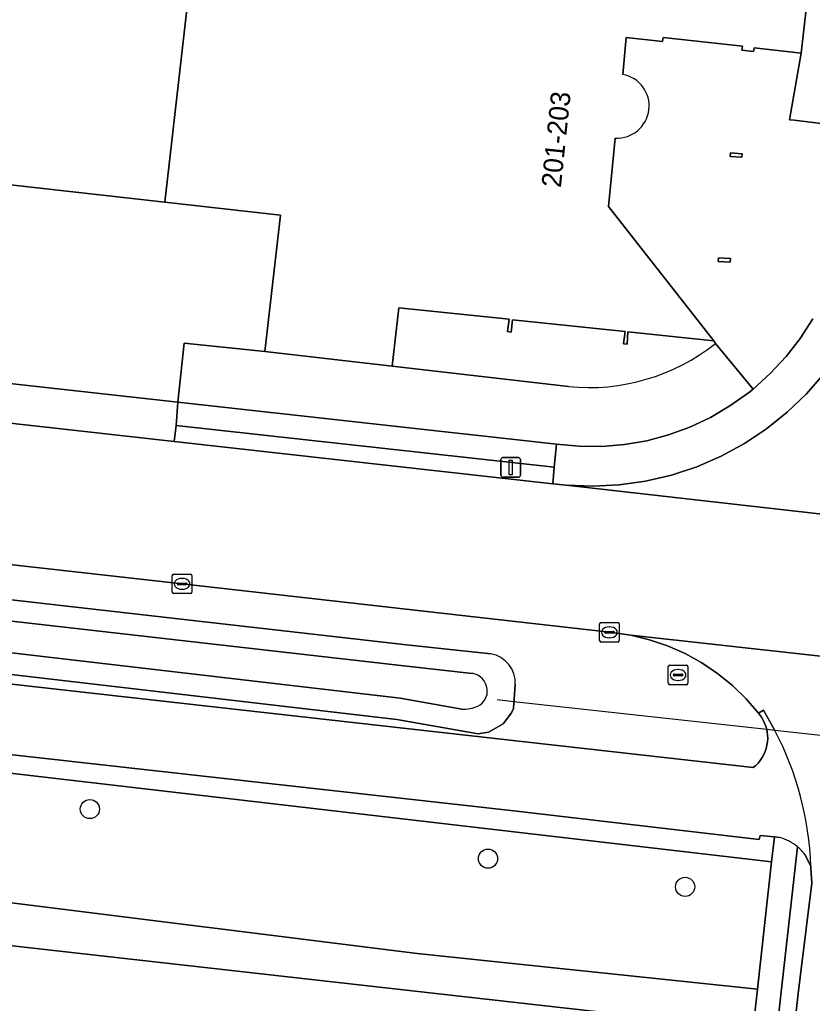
# Model space of a CAD drawing. Extents: x 161385 to 162589, y 388479 to 389756.
# Drawn here: x 162289.6 to 162330.1, y 388654.2 to 388704.4 of the extents above; entities that cross this region are included whole.
import ezdxf

# ---------------------------------------------------------------- set-up
doc = ezdxf.new("R2010")
doc.units = 0
for name, color, linetype in [('IMGEO_Berm_groen', 7, 'Continuous'), ('IMGEO_Boom', 7, 'Continuous'), ('IMGEO_Duiker', 7, 'Continuous'), ('IMGEO_Erf', 7, 'Continuous'), ('IMGEO_Fietspad_gesloten', 7, 'Continuous'), ('IMGEO_Groenvoorziening', 7, 'Continuous'), ('IMGEO_Hek', 7, 'Continuous'), ('IMGEO_Kolk', 7, 'Continuous'), ('IMGEO_Lichtmast', 7, 'Continuous'), ('IMGEO_Oever', 7, 'Continuous'), ('IMGEO_Pand', 7, 'Continuous'), ('IMGEO_Pand_nummerreeks', 7, 'Continuous'), ('IMGEO_Rijbaan_lokaal_gesloten', 7, 'Continuous'), ('IMGEO_Rijbaan_lokaal_open', 7, 'Continuous'), ('IMGEO_Rioolput', 7, 'Continuous'), ('IMGEO_Voetpad_open', 7, 'Continuous'), ('IMGEO_Waterloop', 7, 'Continuous')]:
    doc.layers.add(name, color=color, linetype=linetype)

msp = doc.modelspace()

# ---------------------------------------------------------------- linework, layer by layer
at = {"layer": 'IMGEO_Berm_groen'}
for points in [[(162195.511, 388685.399), (162199.258, 388685.044), (162309.372, 388672.493), (162313.677, 388672.019)], [(162314.929, 388670.455), (162314.838, 388669.228), (162314.739, 388669.003), (162314.316, 388668.451), (162313.561, 388668.026), (162313.044, 388667.945), (162308.893, 388668.677), (162198.797, 388681.534), (162194.824, 388681.685), (162194.516, 388681.817), (162194.124, 388682.146), (162193.837, 388682.714), (162193.797, 388682.968), (162193.974, 388684.393)], [(162190.209, 388681.612), (162327.081, 388666.21), (162327.212, 388666.322), (162327.332, 388666.446), (162327.44, 388666.58), (162327.536, 388666.723), (162327.619, 388666.874), (162327.689, 388667.031), (162327.743, 388667.195), (162327.783, 388667.362), (162327.808, 388667.533), (162327.818, 388667.705), (162327.812, 388667.877), (162327.791, 388668.048), (162327.769, 388668.157), (162327.723, 388668.324), (162327.662, 388668.485), (162327.587, 388668.641), (162327.498, 388668.789), (162327.396, 388668.929), (162327.347, 388668.988), (162326.713, 388669.728), (162326.015, 388670.408), (162325.259, 388671.023), (162324.451, 388671.568), (162323.598, 388672.039), (162322.706, 388672.432), (162321.783, 388672.743), (162320.835, 388672.971), (162319.871, 388673.113), (162319.739, 388673.126), (162297.925, 388675.602), (162277.429, 388677.907)]]:
    msp.add_lwpolyline(points, dxfattribs=at)
for points in [[(162297.614, 388683.685), (162297.525, 388682.881), (162316.844, 388680.72), (162316.918, 388681.559)], [(162212.05, 388675.493), (162211.982, 388674.58), (162227.587, 388673.375), (162244.211, 388671.327), (162267.366, 388668.474), (162328.021, 388661.404), (162328.163, 388662.672), (162327.44, 388662.75), (162327.383, 388662.532), (162314.863, 388664.007)]]:
    msp.add_lwpolyline(points, close=True, dxfattribs=at)
msp.add_arc((162313.459, 388670.561), 1.474, 355.8563, 81.4991, dxfattribs=at)
at = {"layer": 'IMGEO_Boom'}
for centre in [(162293.214, 388664.093), (162313.541, 388661.562), (162323.603, 388660.118)]:
    msp.add_circle(centre, 0.489, dxfattribs=at)
at = {"layer": 'IMGEO_Duiker'}
msp.add_lwpolyline([(162351.516, 388665.549), (162350.544, 388665.656), (162342.711, 388666.516), (162342.022, 388666.592), (162328.189, 388668.111), (162327.769, 388668.157), (162314.864, 388669.574), (162314.015, 388669.667)], dxfattribs=at)
at = {"layer": 'IMGEO_Erf'}
msp.add_lwpolyline([(162237.604, 388733.953), (162249.955, 388732.564), (162254.514, 388732.048), (162258.439, 388731.604), (162258.899, 388731.55), (162255.335, 388699.679), (162255.245, 388699.047), (162261.196, 388698.356), (162265.115, 388697.944), (162266.146, 388697.835), (162266.198, 388698.415), (162268.938, 388698.17), (162272.942, 388734.017), (162287.984, 388732.337), (162288.104, 388732.324), (162284.142, 388696.552), (162297.05, 388695.111), (162302.682, 388744.476), (162326.936, 388741.737), (162333.762, 388740.999)], dxfattribs=at)
at = {"layer": 'IMGEO_Fietspad_gesloten'}
for points in [[(162328.189, 388668.111), (162327.6, 388669.141), (162327.347, 388668.988), (162327.396, 388668.929), (162327.498, 388668.789), (162327.587, 388668.641), (162327.662, 388668.485), (162327.723, 388668.324), (162327.769, 388668.157), (162327.791, 388668.048), (162327.812, 388667.877), (162327.818, 388667.705), (162327.808, 388667.533), (162327.783, 388667.362), (162327.743, 388667.195), (162327.689, 388667.031), (162327.619, 388666.874), (162327.536, 388666.723), (162327.44, 388666.58), (162327.332, 388666.446), (162327.212, 388666.322), (162327.081, 388666.21), (162190.209, 388681.612)], [(162188.441, 388678.131), (162212.05, 388675.493), (162314.863, 388664.007), (162327.383, 388662.532), (162327.44, 388662.75), (162328.163, 388662.672), (162328.425, 388662.644)], [(162329.718, 388661.777), (162330.019, 388661.171)]]:
    msp.add_lwpolyline(points, dxfattribs=at)
for centre, radius, start, end in [((162313.864, 388660.622), 16.165, 1.9454, 27.5986), ((162327.776, 388660.286), 2.446, 50.1707, 74.6214), ((162327.78, 388660.274), 2.452, 37.7896, 50.4059)]:
    msp.add_arc(centre, radius, start, end, dxfattribs=at)
at = {"layer": 'IMGEO_Groenvoorziening'}
for points in [[(162332.361, 388698.894), (162335.236, 388724.284), (162332.085, 388724.677), (162331.4, 388719.2), (162329.52, 388702.715), (162328.939, 388699.317), (162329.17, 388699.288)], [(162266.988, 388662.085), (162242.291, 388665.501), (162242.681, 388666.67), (162227.085, 388668.43), (162227.587, 388673.375), (162211.982, 388674.58), (162211.331, 388665.832), (162237.455, 388662.849), (162249.555, 388661.32), (162249.582, 388661.569), (162250.099, 388661.511), (162324.031, 388653.194), (162323.903, 388652.051), (162326.935, 388651.71), (162327.291, 388654.887), (162309.928, 388656.723)], [(162266.988, 388662.085), (162309.928, 388656.723), (162327.291, 388654.887), (162328.021, 388661.404), (162267.366, 388668.474), (162244.211, 388671.327), (162242.681, 388666.67), (162242.291, 388665.501)]]:
    msp.add_lwpolyline(points, close=True, dxfattribs=at)
for points in [[(162317.656, 388685.68), (162308.649, 388686.731), (162302.151, 388687.471), (162298.032, 388687.897), (162297.703, 388684.885), (162317.042, 388682.74), (162318.194, 388682.629), (162319.35, 388682.621), (162320.503, 388682.717), (162321.643, 388682.915), (162322.761, 388683.214), (162323.847, 388683.612), (162324.894, 388684.105), (162325.892, 388684.69), (162326.834, 388685.362), (162327.076, 388685.556), (162325.154, 388687.886)], [(162329.343, 388662.164), (162328.157, 388651.573), (162329.022, 388651.476), (162329.379, 388654.666), (162329.474, 388655.514), (162330.069, 388660.301), (162330.029, 388661.067), (162330.019, 388661.171), (162329.718, 388661.777)]]:
    msp.add_lwpolyline(points, dxfattribs=at)
for centre, radius, start, end in [((162318.684, 388696.031), 10.402, 264.3283, 308.4608), ((162327.78, 388660.274), 2.452, 37.7896, 50.4059)]:
    msp.add_arc(centre, radius, start, end, dxfattribs=at)
at = {"layer": 'IMGEO_Hek'}
msp.add_lwpolyline([(162284.142, 388696.552), (162297.05, 388695.111)], dxfattribs=at)
at = {"layer": 'IMGEO_Kolk'}
for p, q in [((162297.424, 388675.175), (162297.424, 388676.027)), ((162297.499, 388676.101), (162298.351, 388676.101)), ((162297.912, 388675.881), (162297.937, 388675.881)), ((162298.425, 388676.027), (162298.425, 388675.175)), ((162297.683, 388675.595), (162297.683, 388675.607)), ((162298.121, 388675.558), (162297.723, 388675.558)), ((162297.726, 388675.644), (162298.124, 388675.644)), ((162298.167, 388675.607), (162298.167, 388675.595)), ((162298.351, 388675.101), (162297.499, 388675.101)), ((162297.935, 388675.321), (162297.91, 388675.321)), ((162319.238, 388672.7), (162319.238, 388673.552)), ((162319.313, 388673.626), (162320.165, 388673.626)), ((162319.726, 388673.406), (162319.751, 388673.406)), ((162320.239, 388673.552), (162320.239, 388672.7)), ((162319.497, 388673.12), (162319.497, 388673.132)), ((162319.935, 388673.083), (162319.537, 388673.083)), ((162319.54, 388673.169), (162319.938, 388673.169)), ((162319.749, 388672.846), (162319.724, 388672.846)), ((162319.981, 388673.132), (162319.981, 388673.12)), ((162320.165, 388672.626), (162319.313, 388672.626))]:
    msp.add_line(p, q, dxfattribs=at)
for points in [[(162297.424, 388675.175), (162297.424, 388676.027)], [(162297.499, 388676.101), (162298.351, 388676.101)], [(162298.425, 388676.027), (162298.425, 388675.175)], [(162298.351, 388675.101), (162297.499, 388675.101)], [(162319.238, 388672.7), (162319.238, 388673.552)], [(162319.313, 388673.626), (162320.165, 388673.626)], [(162320.239, 388673.552), (162320.239, 388672.7)], [(162320.165, 388672.626), (162319.313, 388672.626)]]:
    msp.add_lwpolyline(points, dxfattribs=at)
for centre, radius, start, end in [((162297.501, 388676.025), 0.0765, 91.552, 178.448), ((162297.501, 388676.025), 0.0765, 91.552, 178.448), ((162298.349, 388676.025), 0.0765, 1.552, 88.448), ((162298.349, 388676.025), 0.0765, 1.552, 88.448), ((162297.723, 388675.604), 0.0403, 85.8775, 175.7526), ((162297.72, 388675.594), 0.0366, 178.938, 274.7102), ((162298.124, 388675.601), 0.043, 264.8664, 352.4533), ((162298.128, 388675.606), 0.0386, 1.7309, 96.639), ((162297.501, 388675.177), 0.0765, 181.552, 268.448), ((162297.501, 388675.177), 0.0765, 181.552, 268.448), ((162298.349, 388675.177), 0.0765, 271.552, 358.448), ((162298.349, 388675.177), 0.0765, 271.552, 358.448), ((162319.315, 388673.55), 0.0765, 91.552, 178.448), ((162319.315, 388673.55), 0.0765, 91.552, 178.448), ((162320.163, 388673.55), 0.0765, 1.552, 88.448), ((162320.163, 388673.55), 0.0765, 1.552, 88.448), ((162319.537, 388673.129), 0.0403, 85.8775, 175.7526), ((162319.534, 388673.119), 0.0366, 178.938, 274.7102), ((162319.938, 388673.126), 0.043, 264.8664, 352.4533), ((162319.942, 388673.131), 0.0386, 1.7309, 96.639), ((162319.315, 388672.702), 0.0765, 181.552, 268.448), ((162319.315, 388672.702), 0.0765, 181.552, 268.448), ((162320.163, 388672.702), 0.0765, 271.552, 358.448), ((162320.163, 388672.702), 0.0765, 271.552, 358.448)]:
    msp.add_arc(centre, radius, start, end, dxfattribs=at)
for centre, major_axis, ratio, start_param, end_param in [((162297.911, 388675.601), (-0.387, 0.002), 0.722429, 4.712389, 7.853982), ((162297.936, 388675.601), (-0.39, 0.002), 0.717154, 1.570796, 4.712389), ((162319.725, 388673.126), (-0.387, 0.002), 0.722429, 4.712389, 7.853982), ((162319.75, 388673.126), (-0.39, 0.002), 0.717154, 1.570796, 4.712389)]:
    msp.add_ellipse(centre, major_axis=major_axis, ratio=ratio, start_param=start_param, end_param=end_param, dxfattribs=at)
at = {"layer": 'IMGEO_Lichtmast'}
for p, q in [((162314.203, 388681.15), (162314.203, 388681.95)), ((162314.203, 388681.95), (162314.203, 388681.15)), ((162314.303, 388682.05), (162315.093, 388682.05)), ((162315.093, 388682.05), (162314.303, 388682.05)), ((162315.193, 388681.95), (162315.193, 388681.15)), ((162315.193, 388681.15), (162315.193, 388681.95)), ((162315.093, 388681.05), (162314.303, 388681.05)), ((162314.303, 388681.05), (162315.093, 388681.05))]:
    msp.add_line(p, q, dxfattribs=at)
msp.add_lwpolyline([(162314.623, 388681.925), (162314.773, 388681.925), (162314.773, 388681.175), (162314.623, 388681.175), (162314.623, 388681.925)], dxfattribs=at)
for centre, start, end in [((162314.303, 388681.95), 90, 180), ((162314.303, 388681.95), 90, 180), ((162315.093, 388681.95), 0, 90), ((162315.093, 388681.95), 360, 90), ((162314.303, 388681.15), 180, 270), ((162314.303, 388681.15), 180, 270), ((162315.093, 388681.15), 270, 0), ((162315.093, 388681.15), 270, 0)]:
    msp.add_arc(centre, 0.1, start, end, dxfattribs=at)
at = {"layer": 'IMGEO_Oever'}
for points in [[(162313.677, 388672.019), (162309.372, 388672.493), (162199.258, 388685.044)], [(162193.974, 388684.393), (162193.797, 388682.968), (162193.837, 388682.714), (162194.124, 388682.146), (162194.516, 388681.817), (162194.824, 388681.685), (162198.797, 388681.534), (162308.893, 388668.677), (162313.044, 388667.945), (162313.561, 388668.026), (162314.316, 388668.451), (162314.739, 388669.003), (162314.838, 388669.228), (162314.929, 388670.455)], [(162195.481, 388683.991), (162195.754, 388684.173), (162195.97, 388684.262), (162199.145, 388683.962), (162309.251, 388671.412), (162312.727, 388671.029)], [(162312.207, 388669.198), (162309.051, 388669.754), (162198.881, 388682.62), (162195.82, 388682.736), (162195.633, 388682.868), (162195.481, 388683.01), (162195.347, 388683.225)]]:
    msp.add_lwpolyline(points, dxfattribs=at)
for centre, radius, start, end in [((162313.459, 388670.561), 1.474, 355.8563, 81.4991), ((162312.582, 388670.116), 0.925, 6.2881, 80.9669), ((162312.664, 388670.121), 0.843, 295.2384, 6.5731), ((162312.244, 388671.169), 1.971, 268.917, 293.2704)]:
    msp.add_arc(centre, radius, start, end, dxfattribs=at)
at = {"layer": 'IMGEO_Pand'}
for points in [[(162302.682, 388744.476), (162297.05, 388695.111), (162302.955, 388694.443), (162302.151, 388687.471), (162308.649, 388686.731), (162308.988, 388689.701), (162314.627, 388689.125), (162314.534, 388688.49), (162314.719, 388688.469), (162314.789, 388689.095), (162320.535, 388688.495), (162320.465, 388687.859), (162320.653, 388687.85), (162320.683, 388688.479), (162325.071, 388688.022), (162319.695, 388694.883), (162320.038, 388698.378)], [(162320.426, 388701.628), (162320.597, 388703.524), (162322.446, 388703.319), (162322.477, 388703.517), (162326.528, 388703.072), (162326.504, 388702.873), (162327.103, 388702.801), (162327.121, 388702.995), (162329.52, 388702.715), (162331.4, 388719.2)], [(162323.012, 388644.119), (162323.903, 388652.051), (162324.031, 388653.194), (162250.099, 388661.511), (162249.582, 388661.569), (162249.555, 388661.32), (162249.539, 388661.179), (162249.773, 388661.153), (162249.791, 388661.103), (162278.169, 388581.632), (162278.061, 388581.594), (162278.245, 388581.061), (162300.935, 388588.252), (162300.406, 388589.921), (162304.816, 388591.324), (162306.532, 388591.87), (162307.058, 388590.201), (162313.946, 388592.376)]]:
    msp.add_lwpolyline(points, dxfattribs=at)
for points in [[(162326.503, 388697.397), (162326.516, 388697.575), (162325.914, 388697.616), (162325.902, 388697.438)], [(162325.906, 388692.04), (162325.915, 388692.221), (162325.307, 388692.252), (162325.298, 388692.072)]]:
    msp.add_lwpolyline(points, close=True, dxfattribs=at)
msp.add_arc((162320.127, 388700.016), 1.64, 266.9028, 79.4811, dxfattribs=at)
at = {"layer": 'IMGEO_Rijbaan_lokaal_gesloten'}
for points in [[(162353.423, 388676.578), (162317.536, 388680.643), (162316.844, 388680.72), (162297.525, 388682.881), (162285.793, 388684.193), (162285.607, 388684.214), (162265.796, 388686.429), (162255.908, 388687.535), (162247.951, 388688.424), (162223.34, 388691.176), (162216.117, 388691.984), (162185.651, 388695.455), (162184.144, 388695.622), (162173.399, 388696.814)], [(162162.995, 388690.57), (162164.811, 388690.455), (162165.201, 388690.414), (162174.63, 388689.431), (162183.657, 388688.405), (162190.731, 388687.591), (162191.691, 388687.487), (162192.948, 388687.248), (162200.409, 388686.41), (162212.852, 388685.186), (162234.573, 388682.697), (162256.569, 388680.26), (162277.429, 388677.907), (162297.925, 388675.602), (162319.739, 388673.126), (162319.871, 388673.113), (162320.835, 388672.971), (162352.961, 388669.418)], [(162330.681, 388686.339), (162329.792, 388685.315), (162328.816, 388684.374), (162327.759, 388683.524), (162326.631, 388682.772), (162325.44, 388682.124), (162324.195, 388681.585), (162322.908, 388681.159), (162321.588, 388680.85), (162320.245, 388680.66), (162318.891, 388680.591), (162317.536, 388680.643), (162353.423, 388676.578)], [(162342.022, 388666.592), (162343.181, 388667.413), (162343.323, 388667.275), (162344.161, 388667.74), (162345.446, 388668.33), (162346.778, 388668.804), (162348.146, 388669.157), (162349.541, 388669.386), (162350.951, 388669.489), (162351.555, 388669.495), (162352.961, 388669.418), (162320.835, 388672.971), (162321.783, 388672.743), (162322.706, 388672.432), (162323.598, 388672.039), (162324.451, 388671.568), (162325.259, 388671.023), (162326.015, 388670.408), (162326.713, 388669.728), (162327.347, 388668.988), (162327.6, 388669.141), (162328.189, 388668.111)], [(162330.019, 388661.171), (162330.029, 388661.067), (162330.069, 388660.301), (162329.474, 388655.514), (162329.379, 388654.666), (162329.022, 388651.476), (162328.133, 388643.544), (162327.229, 388635.47), (162324.969, 388615.647), (162322.881, 388597.192)]]:
    msp.add_lwpolyline(points, dxfattribs=at)
msp.add_arc((162313.864, 388660.622), 16.165, 1.9454, 27.5986, dxfattribs=at)
at = {"layer": 'IMGEO_Rijbaan_lokaal_open'}
msp.add_lwpolyline([(162284.111, 388696.275), (162283.731, 388692.772), (162286.707, 388692.416), (162286.316, 388689.142), (162285.892, 388686.196), (162297.703, 388684.885), (162298.032, 388687.897), (162302.151, 388687.471), (162302.955, 388694.443), (162297.05, 388695.111), (162284.142, 388696.552)], close=True, dxfattribs=at)
at = {"layer": 'IMGEO_Rioolput'}
for p, q in [((162322.744, 388670.52), (162322.744, 388671.372)), ((162322.819, 388671.446), (162323.671, 388671.446)), ((162323.745, 388671.372), (162323.745, 388670.52)), ((162323.003, 388670.94), (162323.003, 388670.952)), ((162323.441, 388670.903), (162323.043, 388670.903)), ((162323.046, 388670.989), (162323.444, 388670.989)), ((162323.232, 388671.226), (162323.257, 388671.226)), ((162323.487, 388670.952), (162323.487, 388670.94)), ((162323.671, 388670.446), (162322.819, 388670.446)), ((162323.255, 388670.666), (162323.23, 388670.666))]:
    msp.add_line(p, q, dxfattribs=at)
for points in [[(162322.744, 388670.52), (162322.744, 388671.372)], [(162322.819, 388671.446), (162323.671, 388671.446)], [(162323.745, 388671.372), (162323.745, 388670.52)], [(162323.671, 388670.446), (162322.819, 388670.446)]]:
    msp.add_lwpolyline(points, dxfattribs=at)
for centre, radius, start, end in [((162322.821, 388671.37), 0.0765, 91.552, 178.448), ((162322.821, 388671.37), 0.0765, 91.552, 178.448), ((162323.669, 388671.37), 0.0765, 1.552, 88.448), ((162323.669, 388671.37), 0.0765, 1.552, 88.448), ((162323.043, 388670.949), 0.0403, 85.8775, 175.7526), ((162323.04, 388670.939), 0.0366, 178.938, 274.7102), ((162323.444, 388670.946), 0.043, 264.8664, 352.4533), ((162323.448, 388670.951), 0.0386, 1.7309, 96.639), ((162322.821, 388670.522), 0.0765, 181.552, 268.448), ((162322.821, 388670.522), 0.0765, 181.552, 268.448), ((162323.669, 388670.522), 0.0765, 271.552, 358.448), ((162323.669, 388670.522), 0.0765, 271.552, 358.448)]:
    msp.add_arc(centre, radius, start, end, dxfattribs=at)
for centre, major_axis, ratio, start_param, end_param in [((162323.231, 388670.946), (-0.387, 0.002), 0.722429, 4.712389, 7.853982), ((162323.256, 388670.946), (-0.39, 0.002), 0.717154, 1.570796, 4.712389)]:
    msp.add_ellipse(centre, major_axis=major_axis, ratio=ratio, start_param=start_param, end_param=end_param, dxfattribs=at)
at = {"layer": 'IMGEO_Voetpad_open'}
for points in [[(162332.361, 388698.894), (162329.17, 388699.288), (162328.939, 388699.317), (162329.52, 388702.715), (162327.121, 388702.995), (162327.103, 388702.801), (162326.504, 388702.873), (162326.528, 388703.072), (162322.477, 388703.517), (162322.446, 388703.319), (162320.597, 388703.524), (162320.426, 388701.628)], [(162320.038, 388698.378), (162319.695, 388694.883), (162325.071, 388688.022), (162325.154, 388687.886), (162327.076, 388685.556), (162327.953, 388686.345), (162328.757, 388687.21), (162329.48, 388688.143), (162330.116, 388689.137)], [(162325.154, 388687.886), (162325.071, 388688.022), (162320.683, 388688.479), (162320.653, 388687.85), (162320.465, 388687.859), (162320.535, 388688.495), (162314.789, 388689.095), (162314.719, 388688.469), (162314.534, 388688.49), (162314.627, 388689.125), (162308.988, 388689.701), (162308.649, 388686.731), (162317.656, 388685.68)], [(162330.116, 388689.137), (162329.48, 388688.143), (162328.757, 388687.21), (162327.953, 388686.345), (162327.076, 388685.556), (162326.834, 388685.362), (162325.892, 388684.69), (162324.894, 388684.105), (162323.847, 388683.612), (162322.761, 388683.214), (162321.643, 388682.915), (162320.503, 388682.717), (162319.35, 388682.621), (162318.194, 388682.629), (162317.042, 388682.74), (162316.918, 388681.559), (162316.844, 388680.72), (162317.536, 388680.643), (162318.891, 388680.591), (162320.245, 388680.66), (162321.588, 388680.85), (162322.908, 388681.159), (162324.195, 388681.585), (162325.44, 388682.124), (162326.631, 388682.772), (162327.759, 388683.524), (162328.816, 388684.374), (162329.792, 388685.315), (162330.681, 388686.339)], [(162328.425, 388662.644), (162328.163, 388662.672), (162328.021, 388661.404), (162327.291, 388654.887), (162326.935, 388651.71), (162328.157, 388651.573), (162329.343, 388662.164)]]:
    msp.add_lwpolyline(points, dxfattribs=at)
for points in [[(162326.503, 388697.397), (162325.902, 388697.438), (162325.914, 388697.616), (162326.516, 388697.575)], [(162325.906, 388692.04), (162325.298, 388692.072), (162325.307, 388692.252), (162325.915, 388692.221)], [(162285.892, 388686.196), (162285.711, 388684.934), (162285.607, 388684.214), (162285.793, 388684.193), (162297.525, 388682.881), (162297.614, 388683.685), (162297.703, 388684.885)], [(162297.703, 388684.885), (162297.614, 388683.685), (162316.918, 388681.559), (162317.042, 388682.74)]]:
    msp.add_lwpolyline(points, close=True, dxfattribs=at)
for centre, radius, start, end in [((162320.127, 388700.016), 1.64, 266.9028, 79.4811), ((162318.684, 388696.031), 10.402, 264.3283, 308.4608), ((162327.776, 388660.286), 2.446, 50.1707, 74.6214)]:
    msp.add_arc(centre, radius, start, end, dxfattribs=at)
at = {"layer": 'IMGEO_Waterloop'}
for points in [[(162312.727, 388671.029), (162309.251, 388671.412), (162199.145, 388683.962), (162195.97, 388684.262)], [(162195.347, 388683.225), (162195.481, 388683.01), (162195.633, 388682.868), (162195.82, 388682.736), (162198.881, 388682.62), (162309.051, 388669.754), (162312.207, 388669.198)]]:
    msp.add_lwpolyline(points, dxfattribs=at)
for centre, radius, start, end in [((162312.582, 388670.116), 0.925, 6.2881, 80.9669), ((162312.664, 388670.121), 0.843, 295.2384, 6.5731), ((162312.244, 388671.169), 1.971, 268.917, 293.2704)]:
    msp.add_arc(centre, radius, start, end, dxfattribs=at)

# ---------------------------------------------------------------- texts
at = {"layer": 'IMGEO_Pand_nummerreeks'}
msp.add_text('201-203', height=1, rotation=84.0407, dxfattribs=at).set_placement((162317.259, 388695.818))

doc.saveas('drawing.dxf')
